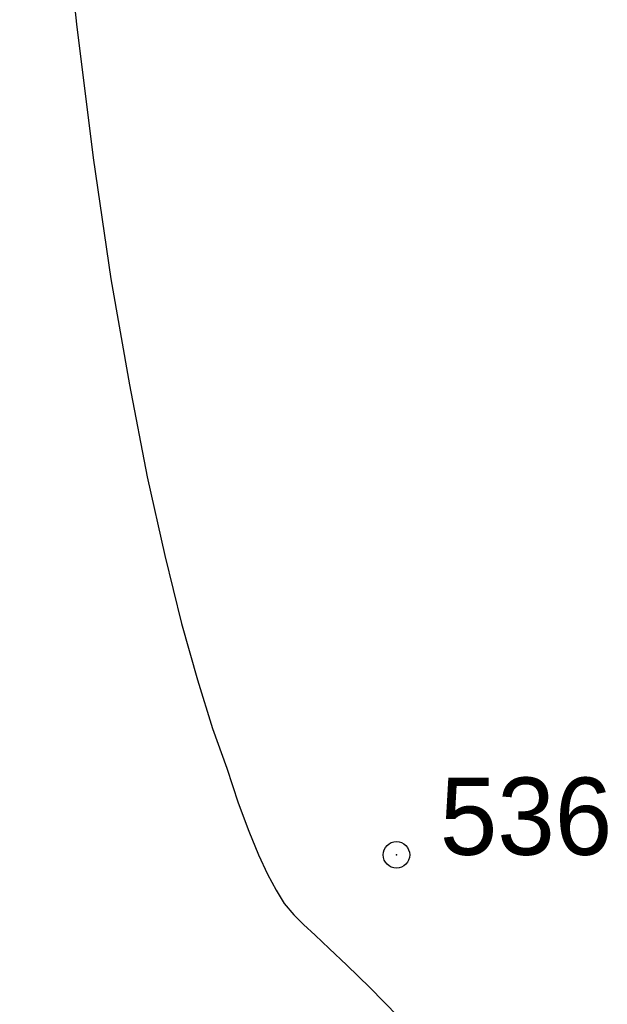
# Model space of a CAD drawing. Extents: x 10527 to 38813, y 13847 to 37526.
# Tile 993 of 1056: x 36161.39 to 36168.04, y 36391.62 to 36402.76. Entities that reach past the tile are written whole.
import ezdxf

# ---------------------------------------------------------------- set-up
doc = ezdxf.new("R2010")
doc.units = 0
doc.header["$LTSCALE"] = 0.5
doc.header["$MEASUREMENT"] = 0
doc.header["$PDMODE"] = 32
doc.header["$PDSIZE"] = 0.3
doc.linetypes.add('CONTI', pattern=[0])
for name, color, linetype in [('(004) Точки рельефа', 7, 'Continuous'), ('GORIZDEFAULT', 32, 'CONTI'), ('PI_TTDEFAULT', 5, 'CONTI')]:
    doc.layers.add(name, color=color, linetype=linetype)
doc.layers.add('.', color=7, linetype='Continuous', lineweight=15)
doc.styles.add('D-431', font='txt')

# ---------------------------------------------------------------- blocks, each defined once
blk = doc.blocks.new('gergrgrre')
at = {"layer": 'GORIZDEFAULT', "color": 32}
blk.add_polyline3d([(361008.81, 4200516.19, 536.5), (361008.98, 4200514.59, 536.5), (361009.17, 4200513.08, 536.5), (361009.37, 4200511.71, 536.5), (361009.58, 4200510.51, 536.5), (361009.78, 4200509.47, 536.5), (361009.98, 4200508.58, 536.5), (361010.17, 4200507.81, 536.5), (361010.35, 4200507.17, 536.5), (361010.52, 4200506.62, 536.5), (361010.68, 4200506.17, 536.5), (361010.81, 4200505.78, 536.5), (361010.93, 4200505.46, 536.5), (361011.04, 4200505.19, 536.5), (361011.14, 4200504.97, 536.5), (361011.24, 4200504.79, 536.5), (361011.33, 4200504.64, 536.5), (361011.44, 4200504.51, 536.5), (361011.55, 4200504.4, 536.5), (361011.68, 4200504.28, 536.5), (361011.84, 4200504.13, 536.5), (361012.04, 4200503.94, 536.5), (361012.3, 4200503.69, 536.5), (361012.62, 4200503.36, 536.5)], dxfattribs=at)
at = {"layer": 'PI_TTDEFAULT', "color": 5}
blk.add_point((361012.6, 4200505.19, 536.6), dxfattribs=at)
at = {"layer": '(004) Точки рельефа', "style": 'D-431'}
blk.add_text('536.60', height=0.875, dxfattribs=at).set_placement((361013.09, 4200505.19))

msp = doc.modelspace()

# ---------------------------------------------------------------- hatches: boundary and pattern name
at = {"layer": '.', "ltscale": 0.149071}
h = msp.add_hatch(color=256, dxfattribs=at)
h.dxf.hatch_style = 1
h.set_gradient(color1=(255, 255, 255), tint=1)
h.paths.add_polyline_path([(35043.297, 36082.013), (36343.297, 36082.013), (36343.297, 37217.013), (35043.297, 37217.013)])
h.paths.add_polyline_path([(35058.297, 37202.013), (36328.297, 37202.013), (36328.297, 36097.013), (35058.297, 36097.013)], flags=16)

# ---------------------------------------------------------------- block references
at = {"linetype": 'Continuous'}
msp.add_blockref('gergrgrre', (-324846.944, -4164111.878), dxfattribs=at)

doc.saveas('drawing.dxf')
